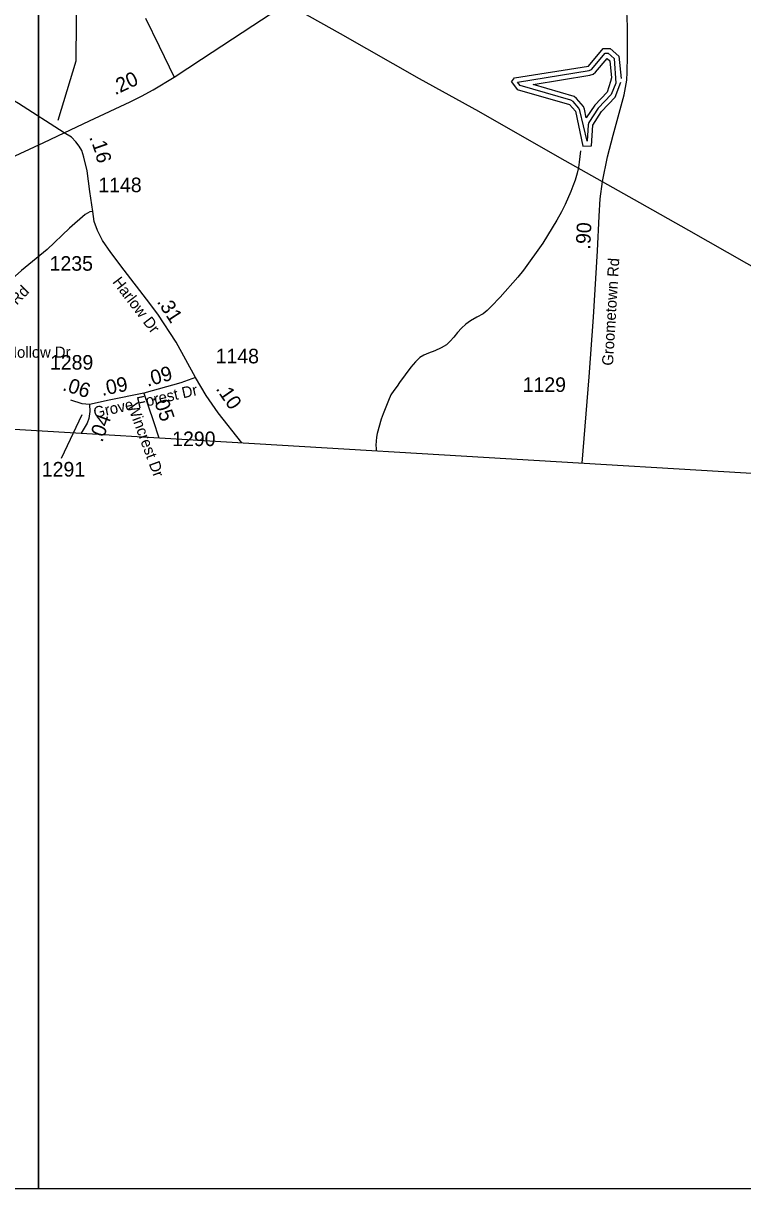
# Model space of a CAD drawing. Extents: x 1662474 to 1856135, y 779280 to 917889.
# Drawn here: x 1730904 to 1737078, y 782767 to 792768 of the extents above; entities that cross this region are included whole.
import ezdxf

# ---------------------------------------------------------------- set-up
doc = ezdxf.new("R2010")
doc.units = 0
for name, color, linetype in [('Exist Boundary Political CountyLine', 7, 'Continuous'), ('Exist Hydrographic Buffer Line', 7, 'Continuous'), ('Exist Hydrographic Misc Water Feature', 7, 'Continuous'), ('Exist Hydrographic Pond Over 1500 Sq Ft', 7, 'Continuous'), ('Exist Road Primary NC Attributed', 7, 'Continuous'), ('Exist Road Primary NC Mileage Hundredths English Label', 7, 'Continuous'), ('Exist Road Secondary Mileage Hundredths English Label', 7, 'Continuous'), ('Exist Road Secondary Mileage Tenths English Label', 7, 'Continuous'), ('Exist Road Secondary Type 51 Attributed', 7, 'Continuous'), ('Exist Road Secondary Type 51 Label', 7, 'Continuous'), ('Exist Road Secondary Type 51 Number Label', 7, 'Continuous'), ('Exist Utilities Electrical Transmission Line', 7, 'Continuous'), ('Map Preparation Inset Cut Line', 7, 'Continuous')]:
    doc.layers.add(name, color=color, linetype=linetype)

msp = doc.modelspace()

# ---------------------------------------------------------------- linework, layer by layer
at = {"layer": 'Exist Boundary Political CountyLine'}
msp.add_lwpolyline([(1690037, 791664), (1701364, 790958), (1714716, 790252), (1740499, 788706), (1750629, 788065), (1759370, 787540), (1762189, 787333), (1768414, 786934), (1776473, 786426), (1794607, 785397), (1814975, 784259), (1839558, 782881)], dxfattribs=at)
at = {"layer": 'Exist Hydrographic Buffer Line'}
for points in [[(1735991, 792255), (1735951, 792156), (1735839, 792039), (1735758, 791917), (1735752, 791897), (1735744, 791756), (1735682, 792021), (1735673, 792039), (1735623, 792096), (1735604, 792108), (1735168, 792235), (1735147, 792263), (1735761, 792362), (1735780, 792371), (1735899, 792513), (1735924, 792512), (1735975, 792465), (1735991, 792255)], [(1735944, 792269), (1735916, 792177), (1735810, 792067), (1735736, 791957), (1735721, 792030), (1735712, 792053), (1735652, 792123), (1735633, 792139), (1735280, 792244), (1735767, 792322), (1735795, 792332), (1735816, 792350), (1735914, 792467), (1735937, 792446), (1735953, 792301), (1735944, 792269)]]:
    msp.add_lwpolyline(points, dxfattribs=at)
at = {"layer": 'Exist Hydrographic Misc Water Feature'}
msp.add_lwpolyline([(1735686, 791673), (1735676, 791577), (1735670, 791531), (1735658, 791481), (1735641, 791423), (1735621, 791371), (1735602, 791325), (1735555, 791214), (1735524, 791150), (1735484, 791078), (1735362, 790880), (1735198, 790649), (1735149, 790589), (1734997, 790417), (1734921, 790338), (1734886, 790304), (1734850, 790274), (1734796, 790245), (1734741, 790215), (1734701, 790186), (1734665, 790152), (1734632, 790116), (1734600, 790075), (1734568, 790039), (1734535, 790009), (1734491, 789984), (1734435, 789958), (1734383, 789937), (1734343, 789919), (1734308, 789899), (1734270, 789864), (1734229, 789816), (1734134, 789687), (1734112, 789655), (1734085, 789617), (1734059, 789579), (1734039, 789532), (1733992, 789416), (1733975, 789370), (1733942, 789249), (1733936, 789217), (1733933, 789183), (1733931, 789147), (1733933, 789119), (1733934, 789100)], dxfattribs=at)
at = {"layer": 'Exist Hydrographic Pond Over 1500 Sq Ft'}
for points in [[(1735095, 792267), (1735120, 792299), (1735755, 792401), (1735881, 792553), (1735940, 792552), (1736014, 792485), (1736034, 792295)], [(1735095, 792267), (1735144, 792200), (1735593, 792070), (1735643, 792013), (1735707, 791713), (1735781, 791718), (1735792, 791895), (1735868, 792012), (1735985, 792134), (1736032, 792262)]]:
    msp.add_lwpolyline(points, dxfattribs=at)
at = {"layer": 'Exist Road Primary NC Attributed'}
for points in [[(1732198, 792307), (1732434, 792461), (1732874, 792750), (1733229, 792984), (1733337, 793049), (1733421, 793101), (1733514, 793150), (1733632, 793212), (1733806, 793290), (1734048, 793372), (1734434, 793505), (1734764, 793625), (1734988, 793699), (1735114, 793737)], [(1731255, 791829), (1731471, 791932), (1731820, 792095), (1731920, 792143), (1732018, 792197), (1732198, 792307)], [(1728769, 790888), (1728996, 790959), (1729170, 791013), (1729497, 791113), (1729719, 791180), (1729902, 791236), (1730102, 791302), (1730170, 791324), (1730267, 791361), (1730387, 791419), (1730598, 791518), (1730755, 791595), (1731080, 791746), (1731255, 791829)]]:
    msp.add_lwpolyline(points, dxfattribs=at)
at = {"layer": 'Exist Road Secondary Type 51 Attributed'}
for points in [[(1735701, 788994), (1735761, 789734), (1735797, 790245), (1735831, 790816), (1735847, 791113), (1735855, 791262), (1735874, 791410), (1735918, 791623), (1735967, 791809), (1736062, 792154), (1736084, 792279), (1736087, 792349), (1736090, 792486), (1736089, 792745), (1736085, 792870), (1736072, 793096), (1736058, 793258), (1736024, 793452), (1735980, 793679)], [(1731255, 791829), (1730862, 792081), (1730374, 792365), (1729930, 792624), (1729763, 792739), (1729657, 792841), (1729597, 792915), (1729523, 793045), (1729416, 793261), (1729415, 793263)], [(1731952, 792813), (1732069, 792571), (1732198, 792307)], [(1731500, 791154), (1731475, 791325), (1731452, 791501), (1731423, 791618), (1731406, 791678), (1731384, 791715), (1731354, 791752), (1731318, 791792), (1731255, 791829)], [(1731500, 791154), (1731475, 791151), (1731435, 791126), (1731300, 791011), (1731110, 790826), (1730890, 790646), (1730700, 790482), (1730630, 790407), (1730541, 790297), (1730436, 790162), (1730371, 790072), (1730296, 789953), (1730186, 789758), (1730031, 789473), (1729976, 789364)], [(1732381, 789728), (1732216, 790031), (1732059, 790271), (1731962, 790402), (1731770, 790650), (1731656, 790800), (1731585, 790903), (1731542, 790989), (1731513, 791067), (1731500, 791154)], [(1732381, 789728), (1732256, 789684), (1731939, 789595)], [(1732781, 789169), (1732578, 789424), (1732474, 789574), (1732381, 789728)], [(1731939, 789595), (1731641, 789533), (1731471, 789498)], [(1731939, 789595), (1732020, 789359), (1732067, 789212)], [(1731471, 789498), (1731409, 789502), (1731313, 789533)], [(1731471, 789498), (1731475, 789436), (1731467, 789378), (1731452, 789336), (1731401, 789252)]]:
    msp.add_lwpolyline(points, dxfattribs=at)
at = {"layer": 'Exist Road Secondary Type 51 Number Label'}
msp.add_line((1731407, 789409), (1731228, 789034), dxfattribs=at)
msp.add_lwpolyline([(1731204, 791936), (1731357, 792447), (1731364, 793130)], dxfattribs=at)
at = {"layer": 'Exist Utilities Electrical Transmission Line'}
msp.add_lwpolyline([(1740515, 788706), (1739988, 789062), (1739831, 789160), (1739226, 789506), (1738713, 789799), (1738375, 789993), (1737786, 790327), (1737113, 790706), (1736617, 790990), (1736195, 791228), (1735510, 791613), (1734814, 792010), (1734304, 792293), (1733627, 792678), (1732951, 793057), (1732044, 793577), (1731503, 793878), (1730909, 794213), (1730683, 794344)], dxfattribs=at)
at = {"layer": 'Map Preparation Inset Cut Line'}
for points in [[(1731036, 782767), (1668486, 782767), (1668486, 826588), (1731036, 826588)], [(1793585, 782767), (1731036, 782767), (1731036, 826588), (1793585, 826588)]]:
    msp.add_lwpolyline(points, close=True, dxfattribs=at)

# ---------------------------------------------------------------- texts
at = {"layer": 'Exist Road Primary NC Mileage Hundredths English Label'}
msp.add_text('.20', height=125, rotation=25.0449, dxfattribs=at).set_placement((1731692, 792150))
at = {"layer": 'Exist Road Secondary Mileage Hundredths English Label'}
msp.add_text('.90', height=125, rotation=87.0244, dxfattribs=at).set_placement((1735769, 790825))
at = {"layer": 'Exist Road Secondary Mileage Tenths English Label'}
for s, rotation, p in [('.', 293.4095, (1731467, 791790)), ('1', 289.1335, (1731491, 791738)), ('6', 282.2688, (1731522, 791651)), ('.31', 303.1792, (1732047, 790379)), ('.09', 15.658, (1731970, 789649)), ('.06', 342.267, (1731234, 789621)), ('.09', 11.7307, (1731582, 789570)), ('.10', 304.6767, (1732552, 789632)), ('.05', 289.0087, (1732013, 789560)), ('.04', 70.0036, (1731581, 789167))]:
    msp.add_text(s, height=125, rotation=rotation, dxfattribs=at).set_placement(p)
at = {"layer": 'Exist Road Secondary Type 51 Label'}
for s, rotation, p in [('Groometown Rd', 86.6036, (1735965, 789828)), ('Harlow Dr', 307.3554, (1731665, 790547)), ('Beane Rd', 45.6547, (1730567, 790058)), ('Sleepy Hollow Dr', 0.1236, (1730335, 789897)), ('Grove Forest Dr', 12.6053, (1731518, 789380)), ('Wincrest Dr', 290.3124, (1731796, 789486))]:
    msp.add_text(s, height=95, rotation=rotation, dxfattribs=at).set_placement(p)
at = {"layer": 'Exist Road Secondary Type 51 Number Label'}
for s, p in [('1148', (1731548, 791319)), ('1235', (1731130, 790645)), ('1148', (1732555, 789850)), ('1289', (1731133, 789796)), ('1129', (1735190, 789605)), ('1290', (1732182, 789140)), ('1291', (1731063, 788879))]:
    msp.add_text(s, height=125, dxfattribs=at).set_placement(p)

doc.saveas('drawing.dxf')
